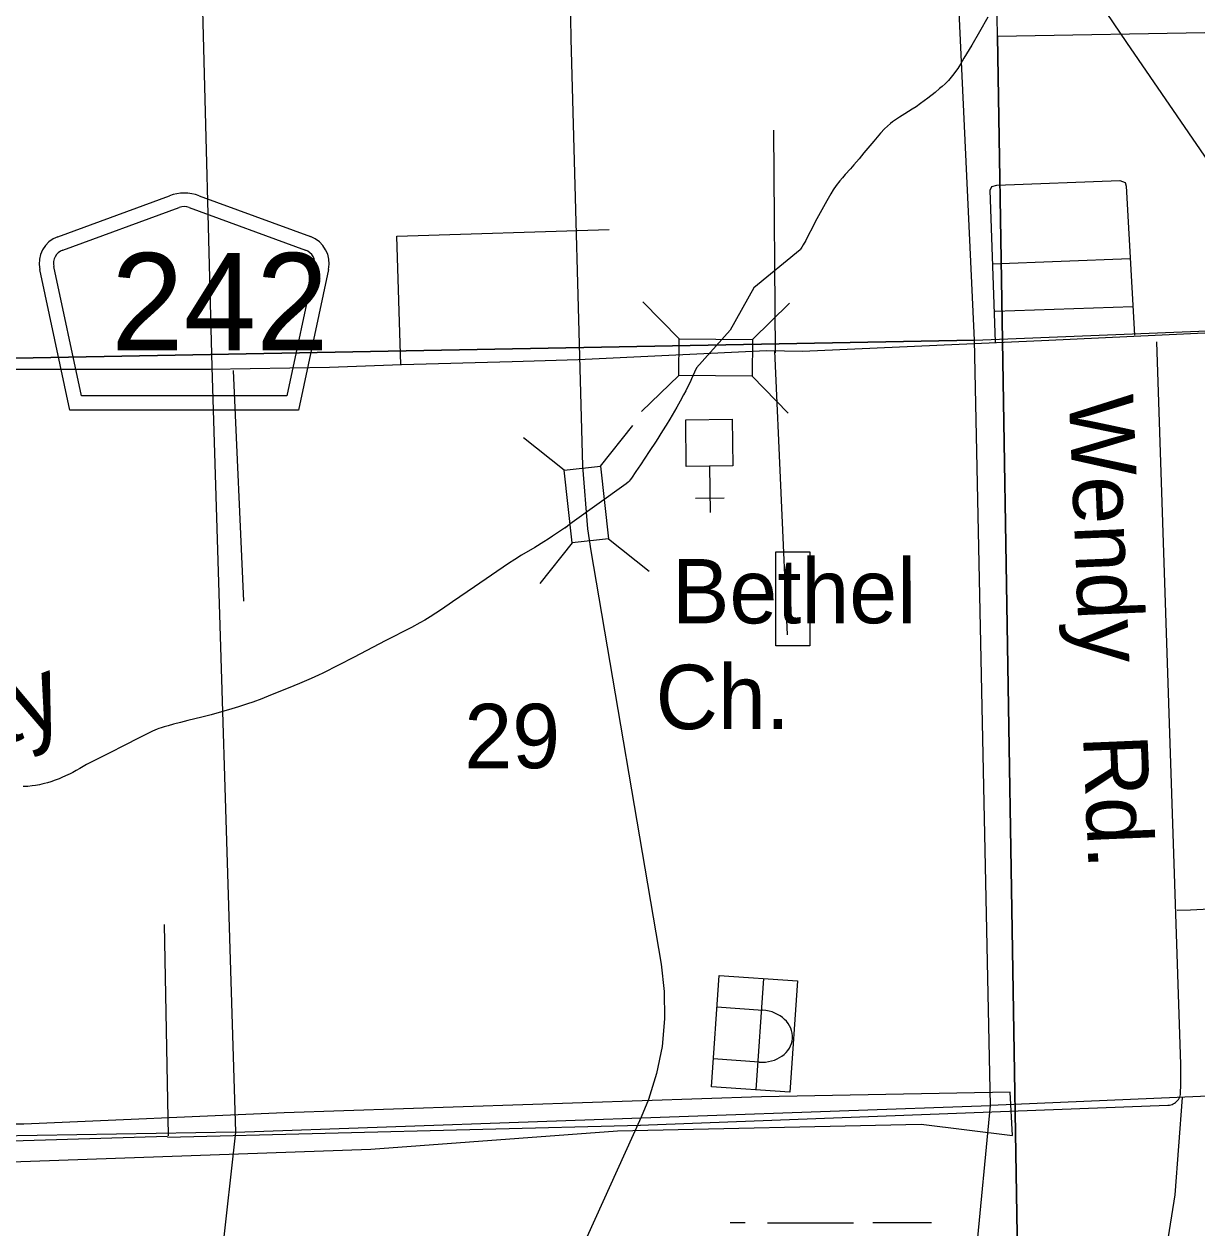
# Model space of a CAD drawing. Extents: x 2480962 to 2688785, y 277103 to 599240.
# Drawn here: x 2554490 to 2562680, y 405766 to 414174 of the extents above; entities that cross this region are included whole.
import ezdxf

# ---------------------------------------------------------------- set-up
doc = ezdxf.new("R2010")
doc.units = 0
for name, color, linetype in [('Bridges', 7, 'Continuous'), ('County Routes Highway Center Lines', 7, 'Continuous'), ('Culture', 7, 'Continuous'), ('Culture Text', 7, 'Continuous'), ('Divided_Highway', 7, 'Continuous'), ('Lakes and Ponds Text', 7, 'Continuous'), ('Level 31', 7, 'Continuous'), ('Local Roads Improved', 7, 'Continuous'), ('Local Roads Paved', 7, 'Continuous'), ('Local Roads Related Text', 7, 'Continuous'), ('Narrow River Creek and Branch and Slough', 7, 'Continuous'), ('Roadshields County Roads', 7, 'Continuous'), ('Section Lines', 7, 'Continuous'), ('Section Numbers', 7, 'Continuous'), ('Swamps', 7, 'Continuous'), ('US Routes Highway Center Lines', 7, 'Continuous')]:
    doc.layers.add(name, color=color, linetype=linetype)

msp = doc.modelspace()

# ---------------------------------------------------------------- linework, layer by layer
at = {"layer": 'Bridges'}
for p, q in [((2559064.307, 411976.447), (2558811.201, 412235.309)), ((2559576.275, 411970.691), (2559835.137, 412223.797)), ((2559061.429, 411720.464), (2558802.567, 411467.358)), ((2559573.397, 411714.708), (2559826.503, 411455.846)), ((2558515.051, 411086.938), (2558741.234, 411369.627)), ((2558260.615, 411058.684), (2557977.925, 411284.867)), ((2558317.122, 410549.812), (2558090.939, 410267.123)), ((2558571.558, 410578.065), (2558854.247, 410351.883))]:
    msp.add_line(p, q, dxfattribs=at)
for points in [[(2559064.307, 411976.447), (2559576.275, 411970.691), (2559573.397, 411714.708), (2559061.429, 411720.464)], [(2558515.051, 411086.938), (2558571.558, 410578.065), (2558317.122, 410549.812), (2558260.615, 411058.684)]]:
    msp.add_lwpolyline(points, close=True, dxfattribs=at)
at = {"layer": 'County Routes Highway Center Lines'}
for p, q in [((2558240.656, 417488.862), (2558308.995, 414070.667)), ((2558308.995, 414070.667), (2558388.677, 411086.469)), ((2558446.74, 410494.298), (2558938.395, 407609.089)), ((2558800.082, 406540.478), (2557764.273, 404259.206))]:
    msp.add_line(p, q, dxfattribs=at)
for points in [[(2552103.363, 412390.475), (2552111.374, 412388.228), (2552223.592, 412352.318), (2552331.321, 412280.498), (2552416.607, 412159.303), (2552533.314, 411957.31), (2552654.51, 411854.069), (2552811.615, 411782.25), (2553000.142, 411764.295), (2554521.82, 411764.295), (2555792.13, 411764.295), (2556622.545, 411777.761), (2557125.282, 411795.716), (2557897.343, 411818.159), (2558359.682, 411831.626), (2559674.879, 411894.468), (2559926.248, 411889.979), (2561645.43, 411966.287), (2563378.079, 412047.085), (2563476.831, 412047.085), (2563480.746, 412047.302)], [(2558388.677, 411086.469), (2558423.322, 410649.15), (2558446.74, 410494.298)], [(2558938.395, 407609.089), (2558960.743, 407418.012), (2558962.994, 407225.645), (2558945.126, 407034.097), (2558907.334, 406845.465), (2558850.032, 406661.818), (2558800.082, 406540.478)]]:
    msp.add_lwpolyline(points, dxfattribs=at)
at = {"layer": 'Culture'}
for p, q in [((2559276.766, 411087.018), (2559280.946, 410761.891)), ((2559379.651, 410863.318), (2559179.522, 410860.745)), ((2559654.391, 407507.14), (2559600.011, 406729.469)), ((2559328.511, 407309.116), (2559648.067, 407286.77)), ((2559290.152, 407128.832), (2559290.152, 407128.832)), ((2559290.152, 407128.832), (2559290.152, 407128.832)), ((2559622.681, 406923.723), (2559303.124, 406946.069))]:
    msp.add_line(p, q, dxfattribs=at)
for points in [[(2559439.255, 411089.106), (2559114.276, 411084.929), (2559110.099, 411409.908), (2559435.078, 411414.086)], [(2559892.021, 407490.523), (2559837.641, 406712.853), (2559289.496, 406751.183), (2559343.876, 407528.853)]]:
    msp.add_lwpolyline(points, close=True, dxfattribs=at)
msp.add_ellipse((2559635.374, 407105.247), major_axis=(-220.966, 15.451), ratio=0.82149836, start_param=1.57079633, end_param=4.71238898, dxfattribs=at)
at = {"layer": 'Divided_Highway'}
for p, q in [((2561286.689, 414089.91), (2560538.616, 459542.689)), ((2561286.689, 414089.91), (2600799.421, 414762.355)), ((2562034.749, 368637.924), (2561286.689, 414089.91)), ((2561286.689, 414089.91), (2562034.749, 368637.924)), ((2562034.749, 368637.924), (2561286.689, 414089.91)), ((2561286.689, 414089.91), (2562034.749, 368637.924)), ((2561286.689, 414089.91), (2562034.749, 368637.924)), ((2561286.689, 414089.91), (2562034.749, 368637.924)), ((2562034.749, 368637.924), (2561286.689, 414089.91)), ((2562034.749, 368637.924), (2561286.689, 414089.91)), ((2562034.749, 368637.924), (2561286.689, 414089.91)), ((2561286.689, 414089.91), (2562034.749, 368637.924)), ((2562034.749, 368637.924), (2561286.689, 414089.91)), ((2562034.749, 368637.924), (2561286.689, 414089.91)), ((2562034.749, 368637.924), (2561286.689, 414089.91))]:
    msp.add_line(p, q, dxfattribs=at)
at = {"layer": 'Level 31'}
for points in [[(2559739.014, 410487.427), (2559978.074, 410487.427), (2559978.074, 409832.609), (2559739.014, 409832.609)], [(2561392.362, 406411.22), (2561376.417, 406714.169), (2559638.448, 406682.28), (2556306.012, 406570.667), (2554488.319, 406490.944), (2554009.979, 406490.944), (2554201.315, 406219.884), (2556911.909, 406315.552), (2558633.934, 406443.11), (2560754.575, 406490.944)]]:
    msp.add_lwpolyline(points, close=True, dxfattribs=at)
at = {"layer": 'Local Roads Improved'}
for p, q in [((2559736.526, 411876.837), (2559725.173, 413432.317)), ((2555497.895, 406408.397), (2555469.718, 407884.944))]:
    msp.add_line(p, q, dxfattribs=at)
msp.add_lwpolyline([(2555490.269, 406405.447), (2554014.958, 406359.482), (2552915.799, 408483.699)], dxfattribs=at)
at = {"layer": 'Local Roads Paved'}
for p, q in [((2561251.504, 412500.674), (2562215.383, 412537.1)), ((2561271.118, 412170.041), (2562232.195, 412200.863)), ((2562569.104, 406906.954), (2562401.372, 411954.64)), ((2559730.032, 411892.646), (2559819.695, 409908.848)), ((2555950.784, 411755.2), (2556020.972, 410144.125)), ((2562568.691, 406763.879), (2562569.104, 406906.954)), ((2562566.42, 406709.835), (2562568.691, 406763.879)), ((2558789.638, 406484.581), (2562478.433, 406622.204)), ((2555491.175, 406399.18), (2558793.598, 406482.794))]:
    msp.add_line(p, q, dxfattribs=at)
for points in [[(2561273.92, 411951.487), (2561237.494, 413013.436), (2561248.702, 413038.653), (2561282.326, 413049.861), (2562142.532, 413080.683), (2562178.958, 413066.673), (2562187.364, 413041.455), (2562243.403, 412001.923)], [(2557119.907, 411795.181), (2557093.363, 412692.379), (2558574.535, 412740.159)], [(2565687.784, 408353.667), (2565424.489, 408225.352), (2565247.847, 408137.031), (2565189.522, 408118.701), (2565117.866, 408108.702), (2564961.222, 408102.036), (2564804.578, 408090.371), (2564444.63, 408068.708), (2563604.751, 408033.713), (2563251.469, 408017.049), (2562634.891, 407985.387), (2562543.237, 407983.72)], [(2562576.876, 406675.98), (2562525.388, 405998.064), (2562430.995, 405397.379), (2562396.67, 405320.148), (2562379.508, 405225.754), (2562293.695, 405054.13), (2562267.952, 404994.062), (2562250.789, 404865.343), (2562293.695, 404607.907), (2562328.02, 404496.351), (2562319.439, 404281.821), (2562242.208, 403784.11), (2562267.952, 403715.461), (2562473.901, 403706.879), (2562765.662, 403612.486), (2563066.005, 403483.768), (2563168.979, 403363.631), (2563186.142, 403217.75), (2563168.979, 402814.433), (2563143.236, 402591.321), (2563143.236, 402514.091)], [(2562478.433, 406622.204), (2562487.976, 406623.067), (2562497.376, 406624.925), (2562506.53, 406627.754), (2562515.339, 406631.524), (2562523.705, 406636.194), (2562531.537, 406641.714), (2562538.748, 406648.022), (2562545.262, 406655.049), (2562551.005, 406662.718), (2562555.915, 406670.947), (2562559.938, 406679.643), (2562563.03, 406688.712), (2562565.158, 406698.054), (2562566.297, 406707.568), (2562566.42, 406709.835)]]:
    msp.add_lwpolyline(points, dxfattribs=at)
at = {"layer": 'Narrow River Creek and Branch and Slough'}
for points in [[(2561219.311, 414222.105), (2561162.334, 414121.122), (2561108.338, 414027.856), (2561053.543, 413935.016), (2561029.08, 413894.542), (2561009.913, 413864.73), (2560994.837, 413842.833), (2560983.033, 413826.738), (2560964.375, 413803.218), (2560954.56, 413791.777), (2560944.385, 413780.572), (2560922.114, 413757.915), (2560901.922, 413739.042), (2560883.799, 413723.139), (2560851.27, 413696.39), (2560801.228, 413657.876), (2560750.774, 413619.782), (2560719.44, 413597.326), (2560691.07, 413578.875), (2560640.44, 413547.866), (2560602.657, 413524.446), (2560574.993, 413506.098), (2560554.863, 413491.606), (2560540.213, 413480.202), (2560519.11, 413462.054), (2560499.241, 413442.425), (2560471.382, 413411.973), (2560424.14, 413357.468), (2560355.12, 413274.276), (2560320.593, 413232.733), (2560285.537, 413191.654), (2560260.612, 413163.821), (2560222.789, 413122.422), (2560204.294, 413101.308), (2560186.456, 413079.562), (2560161.5, 413045.942), (2560141.093, 413015.609), (2560124.137, 412988.492), (2560095.992, 412940.067), (2560015.436, 412792.384), (2560002.419, 412768.504), (2559959.585, 412683.405), (2559948.593, 412662.299), (2559931.144, 412631.193), (2559921.818, 412615.985), (2559911.987, 412601.066), (2559908.965, 412596.768), (2559586.499, 412331.965), (2559420.822, 412037.361), (2559184.549, 411772.918)], [(2559184.549, 411772.918), (2559171.03, 411742.597), (2559151.345, 411696.881), (2559141.203, 411674.164), (2559130.513, 411651.691), (2559110.756, 411612.668), (2559095.514, 411583.631), (2559072.003, 411540.417), (2559047.766, 411497.581), (2558999.453, 411414.574), (2558974.715, 411373.442), (2558949.294, 411332.717), (2558902.77, 411260.745), (2558855.861, 411189.028), (2558794.307, 411095.435), (2558763.055, 411048.932), (2558731.222, 411002.72), (2558723.049, 410991.784), (2558715.409, 410982.635), (2558708.405, 410974.902), (2558695.572, 410961.861), (2558300.007, 410681.162), (2558269.309, 410653.37)], [(2558285.145, 410667.707), (2558243.302, 410640.205), (2558180.986, 410598.227), (2558149.744, 410577.371), (2558118.268, 410556.888), (2558056.726, 410519.015), (2557963.392, 410463.785), (2557917.144, 410435.521), (2557871.713, 410405.985), (2557753.707, 410325.429), (2557635.844, 410244.66), (2557482.205, 410138.383), (2557404.961, 410085.846), (2557326.573, 410034.904), (2557288.414, 410011.751), (2557254.507, 409992.426), (2557194.298, 409960.183), (2557011.534, 409867.299), (2556794.266, 409752.496), (2556685.317, 409695.696), (2556575.674, 409640.108), (2556546.056, 409625.82), (2556493.572, 409602.297), (2556413.856, 409569.231), (2556333.853, 409536.766), (2556210.815, 409486.388), (2556148.98, 409462.008), (2556086.688, 409438.634), (2556050.969, 409426.042), (2555988.014, 409405.5), (2555940.501, 409391.076), (2555868.914, 409370.496), (2555797.144, 409350.523)], [(2555797.144, 409350.523), (2555731.461, 409333.254), (2555632.505, 409309.076), (2555583.057, 409296.815), (2555533.767, 409283.854), (2555496.167, 409273.621), (2555468.042, 409265.565), (2555447.141, 409258.995), (2555431.635, 409253.639), (2555420.128, 409249.326), (2555403.105, 409242.295), (2555386.415, 409234.488), (2555289.201, 409185.823), (2555192.072, 409137.025), (2555084.388, 409082.899), (2554976.722, 409028.74), (2554958.09, 409019.117), (2554925.882, 409001.557), (2554877.983, 408974.408), (2554853.963, 408960.903), (2554829.737, 408947.71), (2554811.336, 408938.142), (2554778.804, 408922.353), (2554754.051, 408911.319), (2554735.243, 408903.501), (2554706.577, 408892.52), (2554677.285, 408882.444), (2554653.258, 408875.103), (2554632.144, 408869.397), (2554613.601, 408864.956), (2554597.327, 408861.492), (2554568.738, 408856.38), (2554547.21, 408853.34), (2554514.785, 408850.057), (2554482.21, 408848.308)]]:
    msp.add_lwpolyline(points, dxfattribs=at)
at = {"layer": 'Roadshields County Roads'}
for p, q in [((2554725.228, 412689.017), (2555504.603, 412975.354)), ((2555711.516, 412975.354), (2556489.538, 412689.514)), ((2554759.714, 412595.151), (2555573.574, 412894.158)), ((2555642.545, 412894.158), (2556455.053, 412595.647)), ((2554809.2, 411477.191), (2554598.642, 412459.362)), ((2554890.034, 411577.191), (2554696.421, 412480.324)), ((2556518.346, 412480.82), (2556324.626, 411577.191)), ((2556616.124, 412459.86), (2556405.46, 411477.191)), ((2556324.626, 411577.191), (2554890.034, 411577.191)), ((2556405.46, 411477.191), (2554809.2, 411477.191))]:
    msp.add_line(p, q, dxfattribs=at)
for centre, radius, start, end in [((2555608.06, 412693.757), 300, 69.8269806, 110.1730139), ((2555608.059, 412800.292), 100, 69.8269876, 110.1729839), ((2554794.199, 412501.286), 200, 110.1729839, 192.0998896), ((2556420.567, 412501.782), 200, 347.9000917, 69.8270083), ((2554794.199, 412501.286), 100, 110.1729839, 192.0998896), ((2556420.567, 412501.782), 100, 347.9000932, 69.8269876)]:
    msp.add_arc(centre, radius, start, end, dxfattribs=at)
at = {"layer": 'Section Lines'}
for p, q in [((2561127.782, 411965.339), (2560875.706, 417290.491)), ((2555660.098, 417152.709), (2555799.985, 411779.271)), ((2561127.782, 411965.339), (2566415.754, 412183.769)), ((2550059.719, 411760.303), (2561127.782, 411965.339)), ((2561127.782, 411965.339), (2550059.719, 411760.303)), ((2561238.436, 406620.463), (2561127.782, 411965.339)), ((2555799.983, 411779.271), (2555966.712, 406435.699)), ((2566518.177, 406850.121), (2561238.436, 406620.463)), ((2555966.712, 406435.699), (2561238.433, 406620.463)), ((2560749.802, 401549.494), (2561238.433, 406620.463)), ((2555966.712, 406435.699), (2550134.993, 406335.217)), ((2555966.712, 406435.699), (2555399.852, 401353.32))]:
    msp.add_line(p, q, dxfattribs=at)
at = {"layer": 'Swamps'}
for p, q in [((2561127.779, 411965.503), (2561127.76, 411965.502)), ((2559681.72, 405800.44), (2560281.719, 405800.455))]:
    msp.add_line(p, q, dxfattribs=at)
for points in [[(2559420.255, 405803.052), (2559525.864, 405803.054)], [(2560416.635, 405803.076), (2560826.747, 405803.086)]]:
    msp.add_lwpolyline(points, dxfattribs=at)
at = {"layer": 'US Routes Highway Center Lines'}
msp.add_lwpolyline([(2561811.167, 414604.31), (2562189.014, 414045.523), (2562785.054, 413178.071)], dxfattribs=at)

# ---------------------------------------------------------------- texts
at = {"layer": 'Culture Text'}
for s, rotation, p in [('Bethel', 0.0519639, (2559014.411, 409987.848)), ('Ch.', 0.0519694, (2558900.636, 409249.177))]:
    msp.add_text(s, height=450, rotation=rotation, dxfattribs=at).set_placement(p)
at = {"layer": 'Lakes and Ponds Text'}
msp.add_text('Clay', height=500, rotation=20.6197611, dxfattribs=at).set_placement((2553553.708, 408832.492))
at = {"layer": 'Local Roads Related Text'}
msp.add_text('Wendy   Rd.', height=450, rotation=272.4021056, dxfattribs=at).set_placement((2561785.356, 411575.2))
at = {"layer": 'Roadshields County Roads'}
msp.add_text('242', height=680, dxfattribs=at).set_placement((2555098.069, 411895.474))
at = {"layer": 'Section Numbers'}
msp.add_text('29', height=450, rotation=0.0293056, dxfattribs=at).set_placement((2557563.858, 408976.327))

doc.saveas('drawing.dxf')
